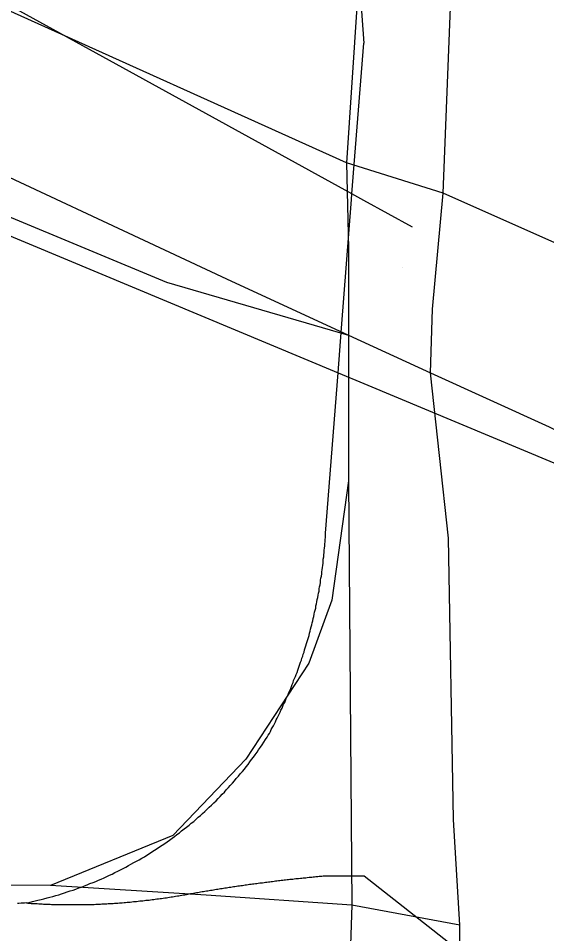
# Model space of a CAD drawing. Extents: x 1268485 to 1426702, y 514839 to 616766.
# Drawn here: x 1346949.8 to 1347192.6, y 565075 to 565495.8 of the extents above; entities that cross this region are included whole.
import ezdxf

# ---------------------------------------------------------------- set-up
doc = ezdxf.new("R2010")
doc.units = 0
for name, color, linetype in [('Old_Level_27', 7, 'Continuous'), ('Old_Level_28', 7, 'Continuous'), ('Old_Level_31', 7, 'Continuous'), ('Old_Level_35', 7, 'Continuous'), ('Old_Level_47', 7, 'Continuous'), ('Old_Level_50', 7, 'Continuous')]:
    doc.layers.add(name, color=color, linetype=linetype)

msp = doc.modelspace()

# ---------------------------------------------------------------- linework, layer by layer
at = {"layer": 'Old_Level_27'}
for p, q in [((1347100.605, 565429.377), (1346921.763, 565509.961)), ((1347144.998, 565415.395), (1347100.605, 565429.377)), ((1347101.493, 565350.168), (1347139.245, 565332.78))]:
    msp.add_line(p, q, dxfattribs=at)
for points in [[(1345997.865, 565840.2), (1346236.487, 565746.988), (1346517.851, 565623.219), (1346862.321, 565461.717), (1346997.997, 565398.236), (1347045.448, 565376.034), (1347101.493, 565350.168)], [(1347477.307, 565259.309), (1347297.267, 565347.679), (1347144.998, 565415.395)], [(1347139.245, 565332.78), (1347193.702, 565308.028), (1347220.876, 565294.544)]]:
    msp.add_lwpolyline(points, dxfattribs=at)
at = {"layer": 'Old_Level_28'}
for p, q in [((1347101.493, 565350.168), (1347101.563, 565283.122)), ((1347101.563, 565283.122), (1347103.085, 565088.124)), ((1347103.085, 565088.124), (1347101.411, 565039.526)), ((1347152.643, 565043.925), (1347152.716, 565078.92))]:
    msp.add_line(p, q, dxfattribs=at)
for points in [[(1347144.998, 565415.395), (1347148.623, 565504.878), (1347152.249, 565601.616), (1347154.796, 565860.753), (1347156.187, 565903.982)], [(1347109.023, 565596.796), (1347105.531, 565503.324), (1347100.605, 565429.377)], [(1347100.605, 565429.377), (1347101.493, 565390.001), (1347101.493, 565350.168)], [(1347139.245, 565332.78), (1347140.164, 565362.189), (1347144.998, 565415.395)], [(1347152.716, 565078.92), (1347149.837, 565127.446), (1347147.419, 565256.833), (1347139.245, 565332.78)]]:
    msp.add_lwpolyline(points, dxfattribs=at)
at = {"layer": 'Old_Level_31'}
msp.add_line((1347126.12, 565381.261), (1347126.12, 565381.261), dxfattribs=at)
at = {"layer": 'Old_Level_35'}
for p, q in [((1347096.736, 565650.988), (1347108.629, 565484.383)), ((1347090.585, 565101.602), (1347108.732, 565101.602)), ((1347108.732, 565101.602), (1347147.487, 565071.049))]:
    msp.add_line(p, q, dxfattribs=at)
for points in [[(1347130.98, 565399.799), (1347108.629, 565412.102), (1347103.093, 565415.126), (1346838.986, 565560.508)], [(1347090.995, 565259.184), (1347096.736, 565332.9), (1347098.377, 565353.355), (1347102.99, 565412.461), (1347103.093, 565415.126), (1347108.629, 565484.383)], [(1346839.703, 565409.692), (1346858.363, 565412.102), (1346877.125, 565412.666), (1346895.888, 565411.384), (1346914.342, 565408.104), (1346923.16, 565405.386), (1347096.736, 565332.9), (1347108.629, 565327.928), (1347152.203, 565309.729), (1347620.337, 565114.212)], [(1347064.133, 565165.322), (1347064.646, 565166.193), (1347065.158, 565167.065), (1347065.671, 565167.936), (1347065.978, 565168.808), (1347066.491, 565169.679), (1347067.004, 565170.551), (1347067.516, 565171.524), (1347067.926, 565172.396), (1347068.337, 565173.267), (1347068.747, 565174.139), (1347069.259, 565175.01), (1347069.669, 565175.933), (1347070.079, 565176.805), (1347070.49, 565177.676), (1347071.002, 565178.65), (1347071.412, 565179.521), (1347071.72, 565180.444), (1347072.233, 565181.316), (1347072.643, 565182.239), (1347072.95, 565183.11), (1347073.36, 565184.084), (1347073.77, 565184.955), (1347074.078, 565185.878), (1347074.591, 565186.801), (1347075.001, 565187.673), (1347075.411, 565188.646), (1347075.718, 565189.569), (1347076.129, 565190.492), (1347076.334, 565191.414), (1347076.744, 565192.337), (1347077.154, 565193.26), (1347077.461, 565194.183), (1347077.871, 565195.105), (1347078.282, 565196.08), (1347078.487, 565197.002), (1347078.897, 565197.925), (1347079.204, 565198.899), (1347079.512, 565199.822), (1347079.922, 565200.744), (1347080.127, 565201.667), (1347080.537, 565202.641), (1347080.742, 565203.564), (1347081.152, 565204.487), (1347081.357, 565205.512), (1347081.665, 565206.435), (1347081.973, 565207.358), (1347082.28, 565208.331), (1347082.485, 565209.306), (1347082.895, 565210.228), (1347083.1, 565211.202), (1347083.408, 565212.125), (1347083.613, 565213.15), (1347083.92, 565214.073), (1347084.126, 565215.047), (1347084.331, 565216.021), (1347084.638, 565216.943), (1347084.843, 565217.918), (1347085.151, 565218.891), (1347085.356, 565219.866), (1347085.663, 565220.789), (1347085.766, 565221.814), (1347085.971, 565222.737), (1347086.279, 565223.762), (1347086.484, 565224.685), (1347086.586, 565225.71), (1347086.894, 565226.633), (1347086.996, 565227.606), (1347087.201, 565228.631), (1347087.406, 565229.554), (1347087.611, 565230.579), (1347087.714, 565231.554), (1347088.022, 565232.476), (1347088.124, 565233.502), (1347088.227, 565234.475), (1347088.534, 565235.45), (1347088.637, 565236.423), (1347088.739, 565237.449), (1347088.842, 565238.371), (1347089.149, 565239.397), (1347089.252, 565240.371), (1347089.354, 565241.396), (1347089.457, 565242.319), (1347089.662, 565243.293), (1347089.764, 565244.318), (1347089.867, 565245.292), (1347089.97, 565246.318), (1347089.97, 565247.24), (1347090.175, 565248.266), (1347090.277, 565249.239), (1347090.38, 565250.264), (1347090.38, 565251.239), (1347090.482, 565252.264), (1347090.585, 565253.238), (1347090.585, 565254.212), (1347090.79, 565255.186), (1347090.79, 565256.211), (1347090.892, 565257.185), (1347090.892, 565258.211), (1347090.995, 565259.184)], [(1346953.507, 565089.145), (1346954.84, 565089.401), (1346956.276, 565089.709), (1346957.506, 565090.016), (1346958.839, 565090.324), (1346960.274, 565090.683), (1346961.607, 565090.991), (1346963.042, 565091.401), (1346964.273, 565091.759), (1346965.605, 565092.118), (1346967.041, 565092.477), (1346968.374, 565092.887), (1346969.604, 565093.297), (1346971.039, 565093.759), (1346972.27, 565094.169), (1346973.602, 565094.63), (1346975.038, 565095.04), (1346976.268, 565095.502), (1346977.601, 565096.014), (1346978.831, 565096.424), (1346980.267, 565096.937), (1346981.497, 565097.45), (1346982.727, 565098.013), (1346984.163, 565098.526), (1346985.393, 565099.038), (1346986.623, 565099.551), (1346987.854, 565100.115), (1346989.289, 565100.679), (1346990.519, 565101.294), (1346991.75, 565101.858), (1346992.98, 565102.422), (1346994.21, 565103.089), (1346995.543, 565103.704), (1346996.773, 565104.319), (1346998.004, 565104.934), (1346999.234, 565105.6), (1347000.464, 565106.267), (1347001.592, 565106.933), (1347002.925, 565107.651), (1347004.155, 565108.317), (1347005.386, 565108.983), (1347006.513, 565109.701), (1347007.744, 565110.368), (1347008.871, 565111.137), (1347010.102, 565111.854), (1347011.23, 565112.624), (1347012.46, 565113.392), (1347013.588, 565114.11), (1347014.715, 565114.879), (1347015.843, 565115.699), (1347017.176, 565116.417), (1347018.201, 565117.237), (1347019.329, 565118.057), (1347020.457, 565118.878), (1347021.585, 565119.698), (1347022.712, 565120.569), (1347023.84, 565121.389), (1347024.865, 565122.261), (1347025.993, 565123.132), (1347027.121, 565124.004), (1347028.249, 565124.875), (1347029.274, 565125.747), (1347030.402, 565126.618), (1347031.325, 565127.541), (1347032.452, 565128.515), (1347033.478, 565129.386), (1347034.503, 565130.309), (1347035.528, 565131.232), (1347036.656, 565132.206), (1347037.579, 565133.18), (1347038.604, 565134.102), (1347039.629, 565135.128), (1347040.655, 565136.05), (1347041.577, 565137.076), (1347042.5, 565138.05), (1347043.525, 565139.075), (1347044.55, 565140.049), (1347045.371, 565141.126), (1347046.396, 565142.151), (1347047.216, 565143.176), (1347048.241, 565144.202), (1347049.164, 565145.227), (1347049.984, 565146.303), (1347051.01, 565147.38), (1347051.83, 565148.456), (1347052.753, 565149.481), (1347053.675, 565150.609), (1347054.496, 565151.686), (1347055.418, 565152.814), (1347056.136, 565153.942), (1347056.956, 565155.018), (1347057.879, 565156.145), (1347058.597, 565157.273), (1347059.519, 565158.401), (1347060.237, 565159.58), (1347061.16, 565160.708), (1347061.877, 565161.836), (1347062.595, 565163.015), (1347063.415, 565164.194), (1347064.133, 565165.322)], [(1347024.968, 565092.682), (1347025.583, 565092.836), (1347026.301, 565092.887), (1347027.019, 565092.989), (1347027.634, 565093.144), (1347028.249, 565093.246), (1347028.864, 565093.4), (1347029.582, 565093.502), (1347030.299, 565093.605), (1347030.915, 565093.759), (1347031.632, 565093.861), (1347032.247, 565093.964), (1347032.863, 565094.066), (1347033.478, 565094.169), (1347034.298, 565094.322), (1347034.913, 565094.425), (1347035.528, 565094.476), (1347036.246, 565094.63), (1347036.861, 565094.732), (1347037.476, 565094.887), (1347038.091, 565094.937), (1347038.912, 565095.04), (1347039.527, 565095.194), (1347040.142, 565095.297), (1347040.86, 565095.399), (1347041.475, 565095.502), (1347042.09, 565095.604), (1347042.705, 565095.707), (1347043.525, 565095.809), (1347044.14, 565095.963), (1347044.756, 565096.014), (1347045.473, 565096.117), (1347046.088, 565096.168), (1347046.704, 565096.322), (1347047.524, 565096.424), (1347048.139, 565096.475), (1347048.754, 565096.629), (1347049.369, 565096.68), (1347050.087, 565096.835), (1347050.702, 565096.937), (1347051.42, 565096.988), (1347052.137, 565097.142), (1347052.753, 565097.193), (1347053.368, 565097.295), (1347054.085, 565097.398), (1347054.701, 565097.501), (1347055.418, 565097.552), (1347056.033, 565097.706), (1347056.751, 565097.757), (1347057.366, 565097.86), (1347057.981, 565097.962), (1347058.802, 565098.013), (1347059.417, 565098.116), (1347060.032, 565098.167), (1347060.75, 565098.321), (1347061.365, 565098.372), (1347061.98, 565098.423), (1347062.8, 565098.577), (1347063.415, 565098.628), (1347064.03, 565098.731), (1347064.748, 565098.833), (1347065.363, 565098.885), (1347065.978, 565098.988), (1347066.594, 565099.038), (1347067.414, 565099.141), (1347068.029, 565099.243), (1347068.644, 565099.295), (1347069.362, 565099.398), (1347069.977, 565099.449), (1347070.592, 565099.551), (1347071.412, 565099.603), (1347072.027, 565099.705), (1347072.643, 565099.756), (1347073.36, 565099.859), (1347073.975, 565099.961), (1347074.591, 565100.013), (1347075.411, 565100.064), (1347076.026, 565100.115), (1347076.641, 565100.166), (1347077.359, 565100.32), (1347077.974, 565100.371), (1347078.589, 565100.423), (1347079.409, 565100.525), (1347080.025, 565100.576), (1347080.64, 565100.628), (1347081.357, 565100.679), (1347081.973, 565100.731), (1347082.588, 565100.884), (1347083.408, 565100.936), (1347084.023, 565100.986), (1347084.638, 565101.038), (1347085.356, 565101.141), (1347085.971, 565101.191), (1347086.586, 565101.243), (1347087.406, 565101.294), (1347088.022, 565101.397), (1347088.637, 565101.448), (1347089.354, 565101.499), (1347089.97, 565101.551), (1347090.585, 565101.602)], [(1346953.507, 565089.145), (1346954.225, 565089.043), (1346954.84, 565088.991), (1346955.66, 565088.94), (1346956.378, 565088.94), (1346957.096, 565088.888), (1346957.711, 565088.838), (1346958.531, 565088.838), (1346959.249, 565088.735), (1346959.967, 565088.683), (1346960.787, 565088.683), (1346961.402, 565088.632), (1346962.12, 565088.632), (1346962.837, 565088.581), (1346963.657, 565088.581), (1346964.375, 565088.581), (1346964.99, 565088.478), (1346965.708, 565088.478), (1346966.528, 565088.427), (1346967.246, 565088.427), (1346967.964, 565088.427), (1346968.579, 565088.427), (1346969.399, 565088.376), (1346970.117, 565088.376), (1346970.834, 565088.376), (1346971.654, 565088.376), (1346972.27, 565088.376), (1346972.987, 565088.376), (1346973.705, 565088.376), (1346974.525, 565088.376), (1346975.243, 565088.376), (1346975.858, 565088.376), (1346976.576, 565088.376), (1346977.396, 565088.376), (1346978.114, 565088.376), (1346978.831, 565088.376), (1346979.549, 565088.376), (1346980.267, 565088.376), (1346980.984, 565088.427), (1346981.702, 565088.427), (1346982.522, 565088.427), (1346983.137, 565088.478), (1346983.855, 565088.478), (1346984.675, 565088.478), (1346985.393, 565088.581), (1346986.111, 565088.581), (1346986.726, 565088.632), (1346987.546, 565088.632), (1346988.264, 565088.683), (1346988.981, 565088.683), (1346989.802, 565088.735), (1346990.417, 565088.735), (1346991.134, 565088.838), (1346991.852, 565088.888), (1346992.672, 565088.888), (1346993.39, 565088.94), (1346994.005, 565088.991), (1346994.723, 565088.991), (1346995.543, 565089.043), (1346996.261, 565089.145), (1346996.876, 565089.196), (1346997.594, 565089.248), (1346998.414, 565089.298), (1346999.131, 565089.401), (1346999.849, 565089.453), (1347000.464, 565089.504), (1347001.285, 565089.555), (1347002.002, 565089.606), (1347002.72, 565089.709), (1347003.335, 565089.76), (1347004.155, 565089.811), (1347004.873, 565089.863), (1347005.591, 565090.016), (1347006.411, 565090.068), (1347007.026, 565090.119), (1347007.744, 565090.17), (1347008.461, 565090.324), (1347009.282, 565090.375), (1347009.897, 565090.426), (1347010.614, 565090.58), (1347011.332, 565090.631), (1347012.152, 565090.734), (1347012.767, 565090.836), (1347013.485, 565090.939), (1347014.203, 565090.991), (1347015.023, 565091.144), (1347015.638, 565091.196), (1347016.356, 565091.298), (1347017.176, 565091.452), (1347017.894, 565091.503), (1347018.509, 565091.606), (1347019.227, 565091.759), (1347020.047, 565091.862), (1347020.662, 565091.913), (1347021.38, 565092.067), (1347022.097, 565092.169), (1347022.918, 565092.323), (1347023.533, 565092.426), (1347024.25, 565092.579), (1347024.968, 565092.682)], [(1346953.507, 565089.145), (1346952.585, 565089.043), (1346951.867, 565089.043), (1346951.047, 565088.991), (1346950.124, 565088.94), (1346949.406, 565088.94)]]:
    msp.add_lwpolyline(points, dxfattribs=at)
at = {"layer": 'Old_Level_47'}
msp.add_line((1347152.716, 565078.92), (1347103.085, 565088.124), dxfattribs=at)
for points in [[(1346964.633, 565097.163), (1346917.348, 565097.264), (1346868.63, 565100.311), (1346829.047, 565109.452), (1346797.075, 565124.686), (1346760.536, 565146.014), (1346733.133, 565179.53), (1346716.386, 565228.279), (1346713.341, 565283.122), (1346723.998, 565322.731), (1346757.492, 565369.957), (1346798.598, 565401.949), (1346833.613, 565418.706), (1346867.107, 565421.754), (1346900.601, 565417.183), (1346944.752, 565404.996), (1347017.829, 565374.528), (1347101.493, 565350.168)], [(1347101.563, 565283.122), (1347093.951, 565228.279), (1347083.294, 565199.334), (1347054.368, 565155.155), (1347020.874, 565120.116), (1346964.633, 565097.163)], [(1347103.085, 565088.124), (1347036.098, 565092.694), (1346964.633, 565097.163)]]:
    msp.add_lwpolyline(points, dxfattribs=at)
at = {"layer": 'Old_Level_50'}
msp.add_line((1347126.12, 565381.261), (1347126.12, 565381.261), dxfattribs=at)

doc.saveas('drawing.dxf')
